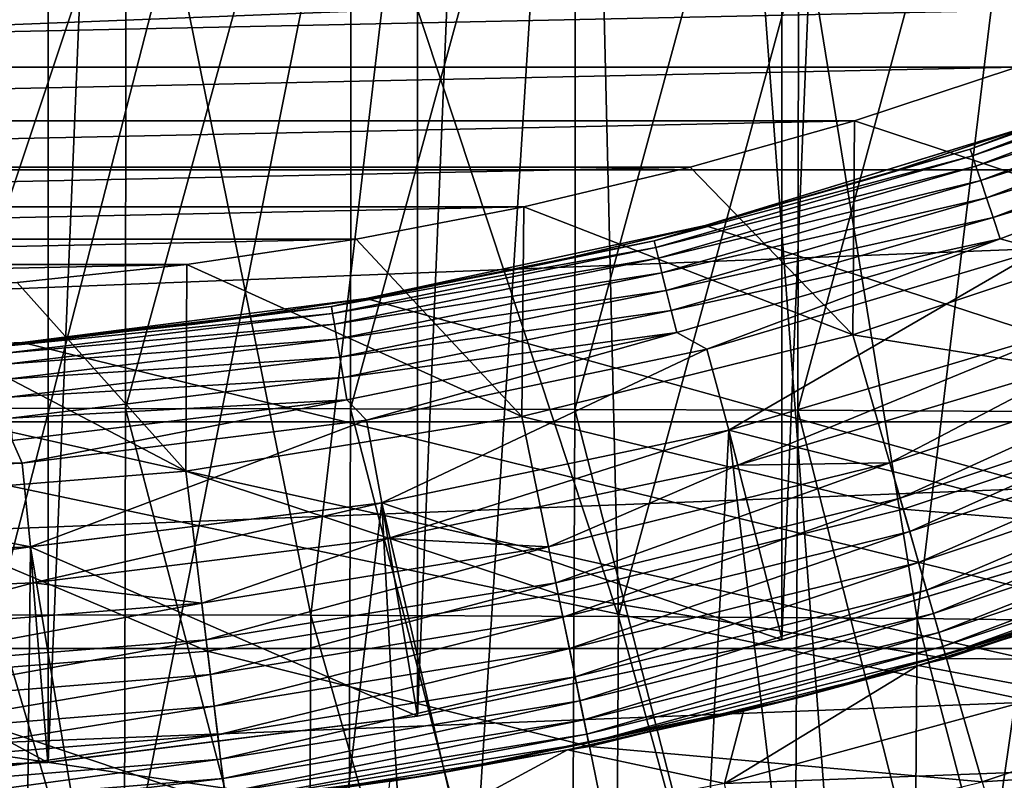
# Model space of a CAD drawing. Header units: metres. Extents: x -104 to 104, y -68 to 90.
# Tile 518 of 656: x 1.43 to 5.53, y 25.53 to 28.69. Entities that reach past the tile are written whole.
import ezdxf

# ---------------------------------------------------------------- set-up
doc = ezdxf.new("R2010")
doc.units = ezdxf.units.M
doc.layers.add('solid_FIT-BATH-153_SW0002', color=7, linetype='CONTINUOUS')

msp = doc.modelspace()

# ---------------------------------------------------------------- linework, layer by layer
at = {"layer": 'solid_FIT-BATH-153_SW0002'}
for points in [[(0, 25.535889, 37.479431), (0, 63.035889, 37.479431), (1.54966, 62.971706, 37.479431)], [(0, 25.535889, 37.479431), (1.54966, 62.971706, 37.479431), (1.54966, 25.600069, 37.479431)], [(1.54966, 25.600069, 37.479431), (1.54966, 62.971706, 37.479431), (3.085949, 62.780117, 37.479431)], [(1.54966, 25.600069, 37.479431), (3.085949, 62.780117, 37.479431), (3.085949, 25.791658, 37.479431)], [(3.085949, 25.791658, 37.479431), (3.085949, 62.780117, 37.479431), (4.602447, 62.462227, 37.479431)], [(3.085949, 25.791658, 37.479431), (4.602447, 62.462227, 37.479431), (4.602447, 26.109547, 37.479431)], [(4.602447, 26.109547, 37.479431), (4.602447, 62.462227, 37.479431), (6.088531, 62.019794, 37.479431)], [(4.602447, 26.109547, 37.479431), (6.088531, 62.019794, 37.479431), (6.088531, 26.551981, 37.479431)], [(4, 36.043247, 68.296501), (13.393655, 28.766241, 68.296501), (12.21831, 27.824938, 68.296501)], [(4, 36.043247, 69.796501), (12.21831, 27.824938, 68.296501), (12.21831, 27.824938, 69.796501)], [(4, 36.043247, 68.296501), (12.21831, 27.824938, 68.296501), (4, 36.043247, 69.796501)], [(4, 36.043247, 69.796501), (12.21831, 27.824938, 69.796501), (4, 35.785889, 69.796501)], [(-4, 35.785889, 69.796501), (4, 35.785889, 69.796501), (-3.258736, 24.046616, 69.796501)], [(4, 35.785889, 69.796501), (-1.635596, 23.851261, 69.796501), (-3.258736, 24.046616, 69.796501)], [(4, 35.785889, 69.796501), (0, 23.785889, 69.796501), (-1.635596, 23.851261, 69.796501)], [(4, 35.785889, 69.796501), (1.635596, 23.851261, 69.796501), (0, 23.785889, 69.796501)], [(4, 35.785889, 69.796501), (3.258736, 24.046616, 69.796501), (1.635596, 23.851261, 69.796501)], [(4, 35.785889, 69.796501), (4.86164, 24.370741, 69.796501), (3.258736, 24.046616, 69.796501)], [(4, 35.785889, 69.796501), (12.21831, 27.824938, 69.796501), (4.86164, 24.370741, 69.796501)], [(0.936019, 30.509092, -18.774965), (1.873839, 30.508503, -18.768538), (0.933546, 27.073195, -17.986443)], [(1.873839, 30.508503, -18.768538), (1.87078, 27.072592, -17.980204), (0.933546, 27.073195, -17.986443)], [(1.873839, 30.508503, -18.768538), (2.8113, 30.507183, -18.753607), (1.87078, 27.072592, -17.980204)], [(2.8113, 30.507183, -18.753607), (2.807589, 27.071239, -17.9657), (1.87078, 27.072592, -17.980204)], [(2.8113, 30.507183, -18.753607), (3.74567, 30.504852, -18.726711), (2.807589, 27.071239, -17.9657)], [(3.74567, 30.504852, -18.726711), (3.741232, 27.06885, -17.93956), (2.807589, 27.071239, -17.9657)], [(3.74567, 30.504852, -18.726711), (4.674214, 30.50123, -18.684389), (3.741232, 27.06885, -17.93956)], [(4.674214, 30.50123, -18.684389), (4.668969, 27.065134, -17.898415), (3.741232, 27.06885, -17.93956)], [(4.674214, 30.50123, -18.684389), (5.5942, 30.496038, -18.623177), (4.668969, 27.065134, -17.898415)], [(5.5942, 30.496038, -18.623177), (5.588059, 27.059805, -17.838892), (4.668969, 27.065134, -17.898415)], [(-14.036263, 28.066034, 72.796501), (15.261925, 29.213572, 72.796501), (-15.262076, 29.213726, 72.796501)], [(-14.036263, 28.066034, 72.796501), (14.036098, 28.065891, 72.796501), (15.261925, 29.213572, 72.796501)], [(1.331834, 26.213898, -14.723073), (2.066227, 29.064425, -15.348071), (1.126253, 29.063814, -15.356226)], [(1.331834, 26.213898, -14.723073), (2.641972, 26.211977, -14.706618), (2.066227, 29.064425, -15.348071)], [(2.641972, 26.211977, -14.706618), (2.977127, 29.065323, -15.331621), (2.066227, 29.064425, -15.348071)], [(2.641972, 26.211977, -14.706618), (3.922343, 26.207184, -14.669024), (2.977127, 29.065323, -15.331621)], [(3.922343, 26.207184, -14.669024), (3.855345, 29.065691, -15.304347), (2.977127, 29.065323, -15.331621)], [(3.922343, 26.207184, -14.669024), (4.700428, 29.065622, -15.26409), (3.855345, 29.065691, -15.304347)], [(3.922343, 26.207184, -14.669024), (5.16512, 26.198225, -14.60152), (4.700428, 29.065622, -15.26409)], [(5.16512, 26.198225, -14.60152), (5.514124, 29.066095, -15.208954), (4.700428, 29.065622, -15.26409)], [(5.16512, 26.198225, -14.60152), (6.363779, 26.183811, -14.495212), (5.514124, 29.066095, -15.208954)], [(6.363779, 26.183811, -14.495212), (6.295918, 29.06706, -15.137056), (5.514124, 29.066095, -15.208954)], [(-6.244927, 28.743607, 50.796501), (-5.580533, 28.49288, 50.796501), (6.244925, 28.743605, 50.796501)], [(-5.580533, 28.49288, 50.796501), (5.580529, 28.492878, 50.796501), (6.244925, 28.743605, 50.796501)], [(5.386398, 28.151655, 6.694047), (6.667198, 28.6374, 6.694047), (5.663376, 28.256971, 6.596502)], [(6.678365, 28.611189, 6.787934), (6.667198, 28.6374, 6.694047), (5.386398, 28.151655, 6.694047)], [(-19.167599, 28.634104, 1.296502), (18.94183, 23.051853, 1.296502), (-18.94183, 23.051853, 1.296502)], [(-1.443118, 27.347288, 1.296502), (18.94183, 23.051853, 1.296502), (-19.167599, 28.634104, 1.296502)], [(5.39542, 28.124632, 6.787934), (6.678365, 28.611189, 6.787934), (5.386398, 28.151655, 6.694047)], [(6.696504, 28.568615, 6.87445), (6.678365, 28.611189, 6.787934), (5.39542, 28.124632, 6.787934)], [(5.410075, 28.080736, 6.87445), (6.696504, 28.568615, 6.87445), (5.39542, 28.124632, 6.787934)], [(6.720916, 28.511318, 6.950263), (6.696504, 28.568615, 6.87445), (5.410075, 28.080736, 6.87445)], [(-5.580533, 28.49288, 50.796501), (-4.904688, 28.270151, 50.796501), (5.580529, 28.492878, 50.796501)], [(-4.904688, 28.270151, 50.796501), (4.904682, 28.270149, 50.796501), (5.580529, 28.492878, 50.796501)], [(6.24196, 27.827702, 49.506374), (5.580529, 28.492878, 50.796501), (4.904682, 28.270149, 50.796501)], [(5.429797, 28.021662, 6.950263), (6.720916, 28.511318, 6.950263), (5.410075, 28.080736, 6.87445)], [(6.750661, 28.441504, 7.012455), (6.720916, 28.511318, 6.950263), (5.429797, 28.021662, 6.950263)], [(5.453828, 27.94968, 7.012455), (6.750661, 28.441504, 7.012455), (5.429797, 28.021662, 6.950263)], [(6.784594, 28.36186, 7.058629), (6.750661, 28.441504, 7.012455), (5.453828, 27.94968, 7.012455)], [(5.481242, 27.867565, 7.058629), (6.784594, 28.36186, 7.058629), (5.453828, 27.94968, 7.012455)], [(5.481242, 27.867565, 7.058629), (6.821408, 28.275455, 7.087009), (6.784594, 28.36186, 7.058629)], [(-4.904688, 28.270151, 50.796501), (-4.220307, 28.076288, 50.796501), (4.904682, 28.270149, 50.796501)], [(-4.220307, 28.076288, 50.796501), (4.220301, 28.076286, 50.796501), (4.904682, 28.270149, 50.796501)], [(4.897391, 27.378803, 49.506374), (4.904682, 28.270149, 50.796501), (4.220301, 28.076286, 50.796501)], [(4.897391, 27.378803, 49.506374), (6.24196, 27.827702, 49.506374), (4.904682, 28.270149, 50.796501)], [(5.481242, 27.867565, 7.058629), (5.510983, 27.778477, 7.087009), (6.821408, 28.275455, 7.087009)], [(6.821408, 28.275455, 7.087009), (5.510983, 27.778477, 7.087009), (5.677686, 27.732571, 7.096502)], [(4.283416, 27.834385, 1.296502), (5.663977, 28.257217, 1.296502), (18.94183, 23.051853, 1.296502)], [(5.663376, 28.256971, 6.596502), (5.663977, 28.257217, 1.296502), (4.283416, 27.834385, 1.296502)], [(5.663376, 28.256971, 6.596502), (4.283416, 27.834385, 1.296502), (4.977987, 28.031054, 6.596502)], [(5.386398, 28.151655, 6.694047), (5.663376, 28.256971, 6.596502), (4.977987, 28.031054, 6.596502)], [(4.070665, 27.77055, 6.694047), (5.386398, 28.151655, 6.694047), (4.283627, 27.834429, 6.596502)], [(5.39542, 28.124632, 6.787934), (5.386398, 28.151655, 6.694047), (4.070665, 27.77055, 6.694047)], [(5.386398, 28.151655, 6.694047), (4.977987, 28.031054, 6.596502), (4.283627, 27.834429, 6.596502)], [(4.077484, 27.742886, 6.787934), (5.39542, 28.124632, 6.787934), (4.070665, 27.77055, 6.694047)], [(5.410075, 28.080736, 6.87445), (5.39542, 28.124632, 6.787934), (4.077484, 27.742886, 6.787934)], [(-12.724297, 27.017651, 72.796501), (14.036098, 28.065891, 72.796501), (-14.036263, 28.066034, 72.796501)], [(-12.724297, 27.017651, 72.796501), (12.724117, 27.017519, 72.796501), (14.036098, 28.065891, 72.796501)], [(-4.220307, 28.076288, 50.796501), (-3.529344, 27.911987, 50.796501), (4.220301, 28.076286, 50.796501)], [(-3.529344, 27.911987, 50.796501), (3.529343, 27.911985, 50.796501), (4.220301, 28.076286, 50.796501)], [(4.897391, 27.378803, 49.506374), (4.220301, 28.076286, 50.796501), (3.529343, 27.911985, 50.796501)], [(4.088558, 27.697954, 6.87445), (5.410075, 28.080736, 6.87445), (4.077484, 27.742886, 6.787934)], [(5.429797, 28.021662, 6.950263), (5.410075, 28.080736, 6.87445), (4.088558, 27.697954, 6.87445)], [(4.103463, 27.637484, 6.950263), (5.429797, 28.021662, 6.950263), (4.088558, 27.697954, 6.87445)], [(5.453828, 27.94968, 7.012455), (5.429797, 28.021662, 6.950263), (4.103463, 27.637484, 6.950263)], [(4.977987, 28.031054, 6.596502), (4.283416, 27.834385, 1.296502), (4.283627, 27.834429, 6.596502)], [(4.121624, 27.563803, 7.012455), (5.453828, 27.94968, 7.012455), (4.103463, 27.637484, 6.950263)], [(5.481242, 27.867565, 7.058629), (5.453828, 27.94968, 7.012455), (4.121624, 27.563803, 7.012455)], [(-3.529344, 27.911987, 50.796501), (-2.830508, 27.776859, 50.796501), (3.529343, 27.911985, 50.796501)], [(-2.830508, 27.776859, 50.796501), (2.83052, 27.776859, 50.796501), (3.529343, 27.911985, 50.796501)], [(3.521061, 27.039553, 49.506374), (3.529343, 27.911985, 50.796501), (2.83052, 27.776859, 50.796501)], [(3.521061, 27.039553, 49.506374), (4.897391, 27.378803, 49.506374), (3.529343, 27.911985, 50.796501)], [(4.142342, 27.479748, 7.058629), (5.481242, 27.867565, 7.058629), (4.121624, 27.563803, 7.012455)], [(4.142342, 27.479748, 7.058629), (5.510983, 27.778477, 7.087009), (5.481242, 27.867565, 7.058629)], [(4.283627, 27.834429, 6.596502), (4.283416, 27.834385, 1.296502), (2.872905, 27.530479, 1.296502)], [(4.283627, 27.834429, 6.596502), (2.872905, 27.530479, 1.296502), (3.581547, 27.667448, 6.596502)], [(2.872905, 27.530479, 1.296502), (4.283416, 27.834385, 1.296502), (18.94183, 23.051853, 1.296502)], [(4.070665, 27.77055, 6.694047), (4.283627, 27.834429, 6.596502), (3.581547, 27.667448, 6.596502)], [(4.86164, 24.370741, 69.796501), (12.21831, 27.824938, 69.796501), (6.434303, 24.821825, 69.796501)], [(6.509684, 27.121935, 48.144478), (6.24196, 27.827702, 49.506374), (4.897391, 27.378803, 49.506374)], [(-2.830508, 27.776859, 50.796501), (-2.127278, 27.671526, 50.796501), (2.83052, 27.776859, 50.796501)], [(-2.127278, 27.671526, 50.796501), (2.12729, 27.671526, 50.796501), (2.83052, 27.776859, 50.796501)], [(3.521061, 27.039553, 49.506374), (2.83052, 27.776859, 50.796501), (2.12729, 27.671526, 50.796501)], [(4.142342, 27.479748, 7.058629), (4.164818, 27.388556, 7.087009), (5.510983, 27.778477, 7.087009)], [(5.510983, 27.778477, 7.087009), (4.164818, 27.388556, 7.087009), (4.290548, 27.320005, 7.096502)], [(5.510983, 27.778477, 7.087009), (4.290548, 27.320005, 7.096502), (5.677686, 27.732571, 7.096502)], [(2.728533, 27.496552, 6.694047), (4.070665, 27.77055, 6.694047), (2.873014, 27.530418, 6.596502)], [(4.077484, 27.742886, 6.787934), (4.070665, 27.77055, 6.694047), (2.728533, 27.496552, 6.694047)], [(2.733103, 27.46843, 6.787934), (4.077484, 27.742886, 6.787934), (2.728533, 27.496552, 6.694047)], [(4.088558, 27.697954, 6.87445), (4.077484, 27.742886, 6.787934), (2.733103, 27.46843, 6.787934)], [(4.070665, 27.77055, 6.694047), (3.581547, 27.667448, 6.596502), (2.873014, 27.530418, 6.596502)], [(2.740526, 27.422752, 6.87445), (4.088558, 27.697954, 6.87445), (2.733103, 27.46843, 6.787934)], [(4.103463, 27.637484, 6.950263), (4.088558, 27.697954, 6.87445), (2.740526, 27.422752, 6.87445)], [(5.677686, 27.732571, 7.096502), (4.290548, 27.320005, 7.096502), (4.381793, 26.982065, 7.096502)], [(5.677686, 27.732571, 7.096502), (4.381793, 26.982065, 7.096502), (5.796449, 27.403301, 7.096502)], [(-2.127278, 27.671526, 50.796501), (-1.420886, 27.596319, 50.796501), (2.12729, 27.671526, 50.796501)], [(-1.420886, 27.596319, 50.796501), (1.420857, 27.596319, 50.796501), (2.12729, 27.671526, 50.796501)], [(2.121895, 26.812151, 49.506374), (2.12729, 27.671526, 50.796501), (1.420857, 27.596319, 50.796501)], [(2.121895, 26.812151, 49.506374), (3.521061, 27.039553, 49.506374), (2.12729, 27.671526, 50.796501)], [(3.581547, 27.667448, 6.596502), (2.872905, 27.530479, 1.296502), (2.873014, 27.530418, 6.596502)], [(2.750517, 27.361279, 6.950263), (4.103463, 27.637484, 6.950263), (2.740526, 27.422752, 6.87445)], [(4.121624, 27.563803, 7.012455), (4.103463, 27.637484, 6.950263), (2.750517, 27.361279, 6.950263)], [(2.121895, 26.812151, 49.506374), (1.420857, 27.596319, 50.796501), (0.710488, 27.551035, 50.796501)], [(0.708969, 26.698071, 49.506374), (2.121895, 26.812151, 49.506374), (0.710488, 27.551035, 50.796501)], [(1.443124, 27.34729, 1.296502), (2.872905, 27.530479, 1.296502), (18.94183, 23.051853, 1.296502)], [(2.873014, 27.530418, 6.596502), (2.872905, 27.530479, 1.296502), (1.443124, 27.34729, 1.296502)], [(2.873014, 27.530418, 6.596502), (1.443124, 27.34729, 1.296502), (2.159303, 27.42358, 6.596502)], [(2.728533, 27.496552, 6.694047), (2.873014, 27.530418, 6.596502), (2.159303, 27.42358, 6.596502)], [(2.76269, 27.286373, 7.012455), (4.121624, 27.563803, 7.012455), (2.750517, 27.361279, 6.950263)], [(4.142342, 27.479748, 7.058629), (4.121624, 27.563803, 7.012455), (2.76269, 27.286373, 7.012455)], [(1.368705, 27.331438, 6.694047), (2.728533, 27.496552, 6.694047), (1.441701, 27.34713, 6.596502)], [(2.733103, 27.46843, 6.787934), (2.728533, 27.496552, 6.694047), (1.368705, 27.331438, 6.694047)], [(2.728533, 27.496552, 6.694047), (2.159303, 27.42358, 6.596502), (1.441701, 27.34713, 6.596502)], [(1.370997, 27.30304, 6.787934), (2.733103, 27.46843, 6.787934), (1.368705, 27.331438, 6.694047)], [(2.740526, 27.422752, 6.87445), (2.733103, 27.46843, 6.787934), (1.370997, 27.30304, 6.787934)], [(2.776577, 27.200924, 7.058629), (4.142342, 27.479748, 7.058629), (2.76269, 27.286373, 7.012455)], [(2.776577, 27.200924, 7.058629), (4.164818, 27.388556, 7.087009), (4.142342, 27.479748, 7.058629)], [(1.374721, 27.256912, 6.87445), (2.740526, 27.422752, 6.87445), (1.370997, 27.30304, 6.787934)], [(2.750517, 27.361279, 6.950263), (2.740526, 27.422752, 6.87445), (1.374721, 27.256912, 6.87445)], [(2.159303, 27.42358, 6.596502), (1.443124, 27.34729, 1.296502), (1.441701, 27.34713, 6.596502)], [(2.776577, 27.200924, 7.058629), (2.791643, 27.108219, 7.087009), (4.164818, 27.388556, 7.087009)], [(4.164818, 27.388556, 7.087009), (2.791643, 27.108219, 7.087009), (2.873667, 27.023613, 7.096502)], [(4.164818, 27.388556, 7.087009), (2.873667, 27.023613, 7.096502), (4.290548, 27.320005, 7.096502)], [(5.107454, 26.653782, 48.144478), (4.897391, 27.378803, 49.506374), (3.521061, 27.039553, 49.506374)], [(5.796432, 27.403294, 8.296501), (4.381778, 26.982061, 8.296501), (4.992849, 21.834259, 8.296501)], [(4.381793, 26.982065, 7.096502), (4.381778, 26.982061, 8.296501), (5.796432, 27.403294, 8.296501)], [(5.796449, 27.403301, 29.296501), (4.381793, 26.982065, 29.296501), (5.79599, 27.403086, 35.896503)], [(4.419559, 26.836895, 29.296501), (4.381793, 26.982065, 29.296501), (5.796449, 27.403301, 29.296501)], [(5.796449, 27.403301, 7.096502), (4.381793, 26.982065, 7.096502), (5.796432, 27.403294, 8.296501)], [(4.381793, 26.982065, 29.296501), (4.382003, 26.982115, 35.896503), (5.79599, 27.403086, 35.896503)], [(5.79599, 27.403086, 35.896503), (4.382003, 26.982115, 35.896503), (6.088256, 26.551863, 36.796501)], [(5.846405, 27.261858, 29.296501), (4.419559, 26.836895, 29.296501), (5.796449, 27.403301, 29.296501)], [(5.107454, 26.653782, 48.144478), (6.509684, 27.121935, 48.144478), (4.897391, 27.378803, 49.506374)], [(5.796432, 27.403294, 8.296501), (4.992849, 21.834259, 8.296501), (5.870215, 22.0476, 8.296501)], [(-1.443118, 27.347288, 1.296502), (0, 27.285889, 1.296502), (18.94183, 23.051853, 1.296502)], [(1.443124, 27.34729, 1.296502), (18.94183, 23.051853, 1.296502), (0, 27.285889, 1.296502)], [(1.441701, 27.34713, 6.596502), (1.443124, 27.34729, 1.296502), (0, 27.285889, 1.296502)], [(1.441701, 27.34713, 6.596502), (0, 27.285889, 1.296502), (0.7215, 27.301205, 6.596502)], [(1.368705, 27.331438, 6.694047), (1.441701, 27.34713, 6.596502), (0.7215, 27.301205, 6.596502)], [(1.379732, 27.194834, 6.950263), (2.750517, 27.361279, 6.950263), (1.374721, 27.256912, 6.87445)], [(2.76269, 27.286373, 7.012455), (2.750517, 27.361279, 6.950263), (1.379732, 27.194834, 6.950263)], [(1.385839, 27.119194, 7.012455), (2.76269, 27.286373, 7.012455), (1.379732, 27.194834, 6.950263)], [(2.776577, 27.200924, 7.058629), (2.76269, 27.286373, 7.012455), (1.385839, 27.119194, 7.012455)], [(4.290548, 27.320005, 7.096502), (2.873667, 27.023613, 7.096502), (2.937759, 26.679375, 7.096502)], [(4.290548, 27.320005, 7.096502), (2.937759, 26.679375, 7.096502), (4.381793, 26.982065, 7.096502)], [(6.43836, 27.309326, 29.284189), (5.051437, 26.846304, 29.284189), (5.846405, 27.261858, 29.296501)], [(5.09393, 26.699602, 29.247509), (5.051437, 26.846304, 29.284189), (6.43836, 27.309326, 29.284189)], [(6.49252, 27.166519, 29.247509), (5.09393, 26.699602, 29.247509), (6.43836, 27.309326, 29.284189)], [(5.051437, 26.846304, 29.284189), (4.419559, 26.836895, 29.296501), (5.846405, 27.261858, 29.296501)], [(1.392805, 27.032904, 7.058629), (2.776577, 27.200924, 7.058629), (1.385839, 27.119194, 7.012455)], [(1.392805, 27.032904, 7.058629), (2.791643, 27.108219, 7.087009), (2.776577, 27.200924, 7.058629)], [(5.1343, 26.560226, 29.187365), (5.09393, 26.699602, 29.247509), (6.49252, 27.166519, 29.247509)], [(6.543974, 27.030846, 29.187365), (5.1343, 26.560226, 29.187365), (6.49252, 27.166519, 29.247509)], [(6.738973, 26.517351, 46.727985), (6.509684, 27.121935, 48.144478), (5.107454, 26.653782, 48.144478)], [(1.392805, 27.032904, 7.058629), (1.400362, 26.939287, 7.087009), (2.791643, 27.108219, 7.087009)], [(2.791643, 27.108219, 7.087009), (1.400362, 26.939287, 7.087009), (1.441504, 26.845276, 7.096502)], [(2.791643, 27.108219, 7.087009), (1.441504, 26.845276, 7.096502), (2.873667, 27.023613, 7.096502)], [(0.933546, 27.073195, -17.986443), (1.862799, 23.533848, -17.220037), (0.929027, 23.534433, -17.226051)], [(0.933546, 27.073195, -17.986443), (1.87078, 27.072592, -17.980204), (1.862799, 23.533848, -17.220037)], [(1.87078, 27.072592, -17.980204), (2.796097, 23.532537, -17.206053), (1.862799, 23.533848, -17.220037)], [(1.87078, 27.072592, -17.980204), (2.807589, 27.071239, -17.9657), (2.796097, 23.532537, -17.206053)], [(3.672101, 26.299978, 48.144478), (3.521061, 27.039553, 49.506374), (2.121895, 26.812151, 49.506374)], [(2.807589, 27.071239, -17.9657), (3.726197, 23.530222, -17.18084), (2.796097, 23.532537, -17.206053)], [(2.807589, 27.071239, -17.9657), (3.741232, 27.06885, -17.93956), (3.726197, 23.530222, -17.18084)], [(3.672101, 26.299978, 48.144478), (5.107454, 26.653782, 48.144478), (3.521061, 27.039553, 49.506374)], [(3.741232, 27.06885, -17.93956), (4.650376, 23.526623, -17.141144), (3.726197, 23.530222, -17.18084)], [(3.741232, 27.06885, -17.93956), (4.668969, 27.065134, -17.898415), (4.650376, 23.526623, -17.141144)], [(4.668969, 27.065134, -17.898415), (5.565911, 23.521463, -17.083712), (4.650376, 23.526623, -17.141144)], [(4.668969, 27.065134, -17.898415), (5.588059, 27.059805, -17.838892), (5.565911, 23.521463, -17.083712)], [(-11.332296, 26.073782, 72.796501), (12.724117, 27.017519, 72.796501), (-12.724297, 27.017651, 72.796501)], [(-11.332296, 26.073782, 72.796501), (11.332098, 26.073658, 72.796501), (12.724117, 27.017519, 72.796501)], [(2.873667, 27.023613, 7.096502), (1.441504, 26.845276, 7.096502), (1.475564, 26.497025, 7.096502)], [(2.873667, 27.023613, 7.096502), (1.475564, 26.497025, 7.096502), (2.937759, 26.679375, 7.096502)], [(5.171553, 26.431618, 29.105242), (5.1343, 26.560226, 29.187365), (6.543974, 27.030846, 29.187365)], [(6.591455, 26.905651, 29.105242), (5.171553, 26.431618, 29.105242), (6.543974, 27.030846, 29.187365)], [(4.381778, 26.982061, 8.296501), (2.937748, 26.679373, 8.296501), (4.10775, 21.655659, 8.296501)], [(2.937759, 26.679375, 7.096502), (2.937748, 26.679373, 8.296501), (4.381778, 26.982061, 8.296501)], [(2.937759, 26.679375, 29.296501), (2.938078, 26.67935, 35.896503), (4.382003, 26.982115, 35.896503)], [(4.381793, 26.982065, 29.296501), (2.937759, 26.679375, 29.296501), (4.382003, 26.982115, 35.896503)], [(2.963076, 26.531527, 29.296501), (2.937759, 26.679375, 29.296501), (4.381793, 26.982065, 29.296501)], [(4.381793, 26.982065, 7.096502), (2.937759, 26.679375, 7.096502), (4.381778, 26.982061, 8.296501)], [(4.382003, 26.982115, 35.896503), (2.938078, 26.67935, 35.896503), (4.60299, 26.109667, 36.796501)], [(4.419559, 26.836895, 29.296501), (2.963076, 26.531527, 29.296501), (4.381793, 26.982065, 29.296501)], [(4.381778, 26.982061, 8.296501), (4.10775, 21.655659, 8.296501), (4.992849, 21.834259, 8.296501)], [(4.382003, 26.982115, 35.896503), (4.60299, 26.109667, 36.796501), (6.088256, 26.551863, 36.796501)], [(1.400362, 26.939287, 7.087009), (0, 26.882854, 7.087009), (1.441504, 26.845276, 7.096502)], [(0, 26.882854, 7.087009), (0, 26.785889, 7.096502), (1.441504, 26.845276, 7.096502)], [(5.204767, 26.316946, 29.003164), (5.171553, 26.431618, 29.105242), (6.591455, 26.905651, 29.105242)], [(6.633789, 26.794024, 29.003164), (5.204767, 26.316946, 29.003164), (6.591455, 26.905651, 29.105242)], [(1.441504, 26.845276, 7.096502), (0, 26.785889, 7.096502), (1.475564, 26.497025, 7.096502)], [(3.631753, 26.496384, 29.284189), (2.963076, 26.531527, 29.296501), (4.419559, 26.836895, 29.296501)], [(5.051437, 26.846304, 29.284189), (3.631753, 26.496384, 29.284189), (4.419559, 26.836895, 29.296501)], [(3.662304, 26.346739, 29.247509), (3.631753, 26.496384, 29.284189), (5.051437, 26.846304, 29.284189)], [(5.09393, 26.699602, 29.247509), (3.662304, 26.346739, 29.247509), (5.051437, 26.846304, 29.284189)], [(2.212932, 26.06282, 48.144478), (2.121895, 26.812151, 49.506374), (0.708969, 26.698071, 49.506374)], [(2.212932, 26.06282, 48.144478), (3.672101, 26.299978, 48.144478), (2.121895, 26.812151, 49.506374)], [(5.233125, 26.219044, 28.883652), (5.204767, 26.316946, 29.003164), (6.633789, 26.794024, 29.003164)], [(6.669933, 26.698721, 28.883652), (5.233125, 26.219044, 28.883652), (6.633789, 26.794024, 29.003164)], [(0, 26.785889, 7.096502), (0, 26.435888, 7.096502), (1.475564, 26.497025, 7.096502)], [(0.739413, 25.943846, 48.144478), (2.212932, 26.06282, 48.144478), (0.708969, 26.698071, 49.506374)], [(2.938078, 26.67935, 35.896503), (1.474077, 26.496859, 35.896503), (3.086262, 25.791632, 36.796501)], [(1.475564, 26.497025, 29.296501), (1.474077, 26.496859, 35.896503), (2.938078, 26.67935, 35.896503)], [(2.937748, 26.679373, 8.296501), (1.475558, 26.497023, 8.296501), (2.319106, 21.403017, 8.296501)], [(1.475564, 26.497025, 7.096502), (1.475558, 26.497023, 8.296501), (2.937748, 26.679373, 8.296501)], [(2.937759, 26.679375, 29.296501), (1.475564, 26.497025, 29.296501), (2.938078, 26.67935, 35.896503)], [(1.487192, 26.347498, 29.296501), (1.475564, 26.497025, 29.296501), (2.937759, 26.679375, 29.296501)], [(2.937759, 26.679375, 7.096502), (1.475564, 26.497025, 7.096502), (2.937748, 26.679373, 8.296501)], [(2.963076, 26.531527, 29.296501), (1.487192, 26.347498, 29.296501), (2.937759, 26.679375, 29.296501)], [(2.937748, 26.679373, 8.296501), (2.319106, 21.403017, 8.296501), (3.215153, 21.511688, 8.296501)], [(2.937748, 26.679373, 8.296501), (3.215153, 21.511688, 8.296501), (4.10775, 21.655659, 8.296501)], [(2.938078, 26.67935, 35.896503), (3.086262, 25.791632, 36.796501), (4.60299, 26.109667, 36.796501)], [(3.691328, 26.204567, 29.187365), (3.662304, 26.346739, 29.247509), (5.09393, 26.699602, 29.247509)], [(5.1343, 26.560226, 29.187365), (3.691328, 26.204567, 29.187365), (5.09393, 26.699602, 29.247509)], [(5.255927, 26.140324, 28.749653), (5.233125, 26.219044, 28.883652), (6.669933, 26.698721, 28.883652)], [(6.698995, 26.622091, 28.749653), (5.255927, 26.140324, 28.749653), (6.669933, 26.698721, 28.883652)], [(5.287352, 26.032707, 46.727985), (5.107454, 26.653782, 48.144478), (3.672101, 26.299978, 48.144478)], [(5.287352, 26.032707, 46.727985), (6.738973, 26.517351, 46.727985), (5.107454, 26.653782, 48.144478)], [(5.272609, 26.082729, 28.604473), (5.255927, 26.140324, 28.749653), (6.698995, 26.622091, 28.749653)], [(6.720258, 26.566025, 28.604473), (5.272609, 26.082729, 28.604473), (6.698995, 26.622091, 28.749653)], [(3.718111, 26.073376, 29.105242), (3.691328, 26.204567, 29.187365), (5.1343, 26.560226, 29.187365)], [(5.171553, 26.431618, 29.105242), (3.718111, 26.073376, 29.105242), (5.1343, 26.560226, 29.187365)], [(4.60299, 26.109667, 36.796501), (4.602447, 26.109547, 37.479431), (6.088531, 26.551981, 37.479431)], [(6.088256, 26.551863, 36.796501), (4.60299, 26.109667, 36.796501), (6.088531, 26.551981, 37.479431)], [(5.282761, 26.047682, 28.451694), (5.272609, 26.082729, 28.604473), (6.720258, 26.566025, 28.604473)], [(6.733197, 26.531908, 28.451694), (5.282761, 26.047682, 28.451694), (6.720258, 26.566025, 28.604473)], [(2.188516, 26.261835, 29.284189), (1.487192, 26.347498, 29.296501), (2.963076, 26.531527, 29.296501)], [(3.631753, 26.496384, 29.284189), (2.188516, 26.261835, 29.284189), (2.963076, 26.531527, 29.296501)], [(6.733197, 26.531908, 28.451694), (6.168454, 26.315073, 28.296501), (5.282761, 26.047682, 28.451694)], [(6.928494, 26.017635, 45.265484), (6.738973, 26.517351, 46.727985), (5.287352, 26.032707, 46.727985)], [(-0.000016, 26.285889, 29.296501), (0, 26.435888, 29.296501), (1.475564, 26.497025, 29.296501)], [(1.487192, 26.347498, 29.296501), (-0.000016, 26.285889, 29.296501), (1.475564, 26.497025, 29.296501)], [(1.475564, 26.497025, 29.296501), (0, 26.435888, 29.296501), (1.474077, 26.496859, 35.896503)], [(1.475564, 26.497025, 7.096502), (0, 26.435888, 7.096502), (1.475558, 26.497023, 8.296501)], [(1.475558, 26.497023, 8.296501), (0, 26.435888, 8.296501), (1.418838, 21.329678, 8.296501)], [(0, 26.435888, 7.096502), (0, 26.435888, 8.296501), (1.475558, 26.497023, 8.296501)], [(1.474077, 26.496859, 35.896503), (0, 26.435888, 35.896503), (1.548431, 25.599934, 36.796501)], [(0, 26.435888, 29.296501), (0, 26.435888, 35.896503), (1.474077, 26.496859, 35.896503)], [(1.475558, 26.497023, 8.296501), (1.418838, 21.329678, 8.296501), (2.319106, 21.403017, 8.296501)], [(1.474077, 26.496859, 35.896503), (1.548431, 25.599934, 36.796501), (3.086262, 25.791632, 36.796501)], [(2.206926, 26.110216, 29.247509), (2.188516, 26.261835, 29.284189), (3.631753, 26.496384, 29.284189)], [(3.662304, 26.346739, 29.247509), (2.206926, 26.110216, 29.247509), (3.631753, 26.496384, 29.284189)], [(0, 26.435888, 35.896503), (0, 25.535889, 36.796501), (1.548431, 25.599934, 36.796501)], [(3.741991, 25.956404, 29.003164), (3.718111, 26.073376, 29.105242), (5.171553, 26.431618, 29.105242)], [(5.204767, 26.316946, 29.003164), (3.741991, 25.956404, 29.003164), (5.171553, 26.431618, 29.105242)], [(0.731086, 26.144178, 29.284189), (-0.000016, 26.285889, 29.296501), (1.487192, 26.347498, 29.296501)], [(2.188516, 26.261835, 29.284189), (0.731086, 26.144178, 29.284189), (1.487192, 26.347498, 29.296501)], [(2.224416, 25.966169, 29.187365), (2.206926, 26.110216, 29.247509), (3.662304, 26.346739, 29.247509)], [(3.691328, 26.204567, 29.187365), (2.224416, 25.966169, 29.187365), (3.662304, 26.346739, 29.247509)], [(3.762379, 25.856537, 28.883652), (3.741991, 25.956404, 29.003164), (5.204767, 26.316946, 29.003164)], [(5.233125, 26.219044, 28.883652), (3.762379, 25.856537, 28.883652), (5.204767, 26.316946, 29.003164)], [(4.663316, 25.867052, 28.296501), (6.168454, 26.315073, 28.296501), (5.169967, 26.002796, 17.484638)], [(5.282761, 26.047682, 28.451694), (6.168454, 26.315073, 28.296501), (4.663316, 25.867052, 28.296501)], [(6.168454, 26.315073, 28.296501), (5.888688, 26.221466, 17.485851), (5.169967, 26.002796, 17.484638)], [(0.737236, 25.99157, 29.247509), (0.731086, 26.144178, 29.284189), (2.188516, 26.261835, 29.284189)], [(2.206926, 26.110216, 29.247509), (0.737236, 25.99157, 29.247509), (2.188516, 26.261835, 29.284189)], [(3.80144, 25.666443, 46.727985), (3.672101, 26.299978, 48.144478), (2.212932, 26.06282, 48.144478)], [(3.80144, 25.666443, 46.727985), (5.287352, 26.032707, 46.727985), (3.672101, 26.299978, 48.144478)], [(5.757556, 25.892593, 16.882299), (5.169967, 26.002796, 17.484638), (5.888688, 26.221466, 17.485851)], [(1.323622, 21.816061, -13.80872), (2.624451, 21.814255, -13.793118), (1.331834, 26.213898, -14.723073)], [(2.624451, 21.814255, -13.793118), (2.641972, 26.211977, -14.706618), (1.331834, 26.213898, -14.723073)], [(2.240556, 25.83325, 29.105242), (2.224416, 25.966169, 29.187365), (3.691328, 26.204567, 29.187365)], [(3.718111, 26.073376, 29.105242), (2.240556, 25.83325, 29.105242), (3.691328, 26.204567, 29.187365)], [(2.624451, 21.814255, -13.793118), (3.896466, 21.809881, -13.757387), (2.641972, 26.211977, -14.706618)], [(3.896466, 21.809881, -13.757387), (3.922343, 26.207184, -14.669024), (2.641972, 26.211977, -14.706618)], [(3.778772, 25.776237, 28.749653), (3.762379, 25.856537, 28.883652), (5.233125, 26.219044, 28.883652)], [(5.255927, 26.140324, 28.749653), (3.778772, 25.776237, 28.749653), (5.233125, 26.219044, 28.883652)], [(3.896466, 21.809881, -13.757387), (5.131924, 21.80179, -13.693183), (3.922343, 26.207184, -14.669024)], [(5.131924, 21.80179, -13.693183), (5.16512, 26.198225, -14.60152), (3.922343, 26.207184, -14.669024)], [(5.131924, 21.80179, -13.693183), (6.324314, 21.788816, -13.592061), (5.16512, 26.198225, -14.60152)], [(6.324314, 21.788816, -13.592061), (6.363779, 26.183811, -14.495212), (5.16512, 26.198225, -14.60152)], [(3.790766, 25.717487, 28.604473), (3.778772, 25.776237, 28.749653), (5.255927, 26.140324, 28.749653)], [(5.272609, 26.082729, 28.604473), (3.790766, 25.717487, 28.604473), (5.255927, 26.140324, 28.749653)], [(0.743079, 25.846584, 29.187365), (0.737236, 25.99157, 29.247509), (2.206926, 26.110216, 29.247509)], [(2.224416, 25.966169, 29.187365), (0.743079, 25.846584, 29.187365), (2.206926, 26.110216, 29.247509)], [(3.086262, 25.791632, 36.796501), (3.085949, 25.791658, 37.479431), (4.602447, 26.109547, 37.479431)], [(4.60299, 26.109667, 36.796501), (3.086262, 25.791632, 36.796501), (4.602447, 26.109547, 37.479431)], [(-9.871757, 25.242704, 72.796501), (11.332098, 26.073658, 72.796501), (-11.332296, 26.073782, 72.796501)], [(-9.871757, 25.242704, 72.796501), (9.871577, 25.242611, 72.796501), (11.332098, 26.073658, 72.796501)], [(2.290874, 25.420931, 46.727985), (2.212932, 26.06282, 48.144478), (0.739413, 25.943846, 48.144478)], [(2.290874, 25.420931, 46.727985), (3.80144, 25.666443, 46.727985), (2.212932, 26.06282, 48.144478)], [(2.254946, 25.714737, 29.003164), (2.240556, 25.83325, 29.105242), (3.718111, 26.073376, 29.105242)], [(3.741991, 25.956404, 29.003164), (2.254946, 25.714737, 29.003164), (3.718111, 26.073376, 29.105242)], [(3.798065, 25.681736, 28.451694), (3.790766, 25.717487, 28.604473), (5.272609, 26.082729, 28.604473)], [(5.282761, 26.047682, 28.451694), (3.798065, 25.681736, 28.451694), (5.272609, 26.082729, 28.604473)], [(5.282761, 26.047682, 28.451694), (4.663316, 25.867052, 28.296501), (3.798065, 25.681736, 28.451694)], [(5.436048, 25.519363, 45.265484), (5.287352, 26.032707, 46.727985), (3.80144, 25.666443, 46.727985)], [(5.436048, 25.519363, 45.265484), (6.928494, 26.017635, 45.265484), (5.287352, 26.032707, 46.727985)], [(7.077099, 25.62582, 43.765839), (6.928494, 26.017635, 45.265484), (5.436048, 25.519363, 45.265484)], [(4.363903, 25.51235, 16.878496), (4.443319, 25.812748, 17.483622), (5.169967, 26.002796, 17.484638)], [(4.363903, 25.51235, 16.878496), (5.169967, 26.002796, 17.484638), (5.757556, 25.892593, 16.882299)], [(4.663316, 25.867052, 28.296501), (5.169967, 26.002796, 17.484638), (4.443319, 25.812748, 17.483622)], [(0.765451, 25.297766, 46.727985), (2.290874, 25.420931, 46.727985), (0.739413, 25.943846, 48.144478)], [(0.74847, 25.712797, 29.105242), (0.743079, 25.846584, 29.187365), (2.224416, 25.966169, 29.187365)], [(2.240556, 25.83325, 29.105242), (0.74847, 25.712797, 29.105242), (2.224416, 25.966169, 29.187365)], [(2.267232, 25.613552, 28.883652), (2.254946, 25.714737, 29.003164), (3.741991, 25.956404, 29.003164)], [(3.762379, 25.856537, 28.883652), (2.267232, 25.613552, 28.883652), (3.741991, 25.956404, 29.003164)], [(4.363903, 25.51235, 16.878496), (5.757556, 25.892593, 16.882299), (5.856286, 25.56813, 16.291973)], [(2.277111, 25.532194, 28.749653), (2.267232, 25.613552, 28.883652), (3.762379, 25.856537, 28.883652)], [(3.778772, 25.776237, 28.749653), (2.277111, 25.532194, 28.749653), (3.762379, 25.856537, 28.883652)], [(3.126324, 25.544861, 28.296501), (4.663316, 25.867052, 28.296501), (3.709857, 25.651592, 17.48222)], [(3.798065, 25.681736, 28.451694), (4.663316, 25.867052, 28.296501), (3.126324, 25.544861, 28.296501)], [(4.663316, 25.867052, 28.296501), (4.443319, 25.812748, 17.483622), (3.709857, 25.651592, 17.48222)], [(0.753277, 25.59351, 29.003164), (0.74847, 25.712797, 29.105242), (2.240556, 25.83325, 29.105242)], [(2.254946, 25.714737, 29.003164), (0.753277, 25.59351, 29.003164), (2.240556, 25.83325, 29.105242)], [(4.363903, 25.51235, 16.878496), (3.709857, 25.651592, 17.48222), (4.443319, 25.812748, 17.483622)], [(1.548431, 25.599934, 36.796501), (1.54966, 25.600069, 37.479431), (3.085949, 25.791658, 37.479431)], [(3.086262, 25.791632, 36.796501), (1.548431, 25.599934, 36.796501), (3.085949, 25.791658, 37.479431)], [(2.284338, 25.47267, 28.604473), (2.277111, 25.532194, 28.749653), (3.778772, 25.776237, 28.749653)], [(3.790766, 25.717487, 28.604473), (2.284338, 25.47267, 28.604473), (3.778772, 25.776237, 28.749653)], [(0.757381, 25.491665, 28.883652), (0.753277, 25.59351, 29.003164), (2.254946, 25.714737, 29.003164)], [(2.267232, 25.613552, 28.883652), (0.757381, 25.491665, 28.883652), (2.254946, 25.714737, 29.003164)], [(2.288737, 25.436447, 28.451694), (2.284338, 25.47267, 28.604473), (3.790766, 25.717487, 28.604473)], [(3.798065, 25.681736, 28.451694), (2.288737, 25.436447, 28.451694), (3.790766, 25.717487, 28.604473)], [(3.798065, 25.681736, 28.451694), (3.126324, 25.544861, 28.296501), (2.288737, 25.436447, 28.451694)], [(3.908347, 25.142799, 45.265484), (3.80144, 25.666443, 46.727985), (2.290874, 25.420931, 46.727985)], [(2.944621, 25.238672, 16.875399), (2.970718, 25.519566, 17.480171), (3.709857, 25.651592, 17.48222)], [(2.944621, 25.238672, 16.875399), (3.709857, 25.651592, 17.48222), (4.363903, 25.51235, 16.878496)], [(3.126324, 25.544861, 28.296501), (3.709857, 25.651592, 17.48222), (2.970718, 25.519566, 17.480171)], [(3.908347, 25.142799, 45.265484), (5.436048, 25.519363, 45.265484), (3.80144, 25.666443, 46.727985)], [(0.760681, 25.409775, 28.749653), (0.757381, 25.491665, 28.883652), (2.267232, 25.613552, 28.883652)], [(2.277111, 25.532194, 28.749653), (0.760681, 25.409775, 28.749653), (2.267232, 25.613552, 28.883652)], [(5.552642, 25.116859, 43.765839), (7.077099, 25.62582, 43.765839), (5.436048, 25.519363, 45.265484)], [(0, 25.535889, 36.796501), (0, 25.535889, 37.479431), (1.54966, 25.600069, 37.479431)], [(1.548431, 25.599934, 36.796501), (0, 25.535889, 36.796501), (1.54966, 25.600069, 37.479431)], [(4.363903, 25.51235, 16.878496), (5.856286, 25.56813, 16.291973), (4.438003, 25.181568, 16.288256)], [(4.438003, 25.181568, 16.288256), (5.856286, 25.56813, 16.291973), (5.971751, 25.189281, 15.736076)], [(0.763096, 25.349861, 28.604473), (0.760681, 25.409775, 28.749653), (2.277111, 25.532194, 28.749653)], [(2.284338, 25.47267, 28.604473), (0.763096, 25.349861, 28.604473), (2.277111, 25.532194, 28.749653)], [(1.567972, 25.350697, 28.296501), (3.126324, 25.544861, 28.296501), (2.227067, 25.416861, 17.477676)], [(2.288737, 25.436447, 28.451694), (3.126324, 25.544861, 28.296501), (1.567972, 25.350697, 28.296501)], [(3.126324, 25.544861, 28.296501), (2.970718, 25.519566, 17.480171), (2.227067, 25.416861, 17.477676)]]:
    msp.add_3dface(points, dxfattribs=at)

doc.saveas('drawing.dxf')
